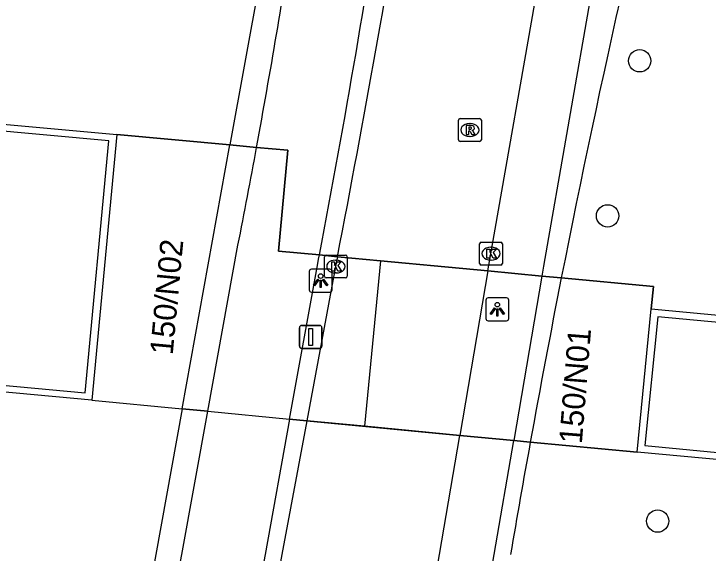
# Model space of a CAD drawing. Extents: x 155018 to 156648, y 383980 to 385733.
# Drawn here: x 156038.66 to 156069.02, y 384750.06 to 384773.65 of the extents above; entities that cross this region are included whole.
import ezdxf

# ---------------------------------------------------------------- set-up
doc = ezdxf.new("R2010")
doc.units = 0
for name, color, linetype in [('IMGEO_Berm_groen', 7, 'Continuous'), ('IMGEO_Boom', 7, 'Continuous'), ('IMGEO_Dek', 7, 'Continuous'), ('IMGEO_Fietspad_gesloten', 7, 'Continuous'), ('IMGEO_Groenvoorziening', 7, 'Continuous'), ('IMGEO_Kolk', 7, 'Continuous'), ('IMGEO_Lichtpunt', 7, 'Continuous'), ('IMGEO_Muur', 7, 'Continuous'), ('IMGEO_OVBaan_gesloten', 7, 'Continuous'), ('IMGEO_Pand', 7, 'Continuous'), ('IMGEO_Pand_nummerreeks', 7, 'Continuous'), ('IMGEO_Rioolput', 7, 'Continuous'), ('IMGEO_Verkeersbordpaal', 7, 'Continuous'), ('IMGEO_Verkeerseiland_open', 7, 'Continuous'), ('IMGEO_Voetpad_gesloten', 7, 'Continuous')]:
    doc.layers.add(name, color=color, linetype=linetype)

msp = doc.modelspace()

# ---------------------------------------------------------------- linework, layer by layer
at = {"layer": 'IMGEO_Berm_groen'}
for points in [[(156062.595, 384762.098), (156061.737, 384762.179)], [(156060.512, 384754.988), (156061.239, 384754.919)]]:
    msp.add_lwpolyline(points, dxfattribs=at)
for centre, radius, start, end in [((156534.147, 384669.235), 480.608, 165.6882, 168.85929), ((156522.938, 384671.429), 469.187, 168.85765, 169.74984), ((156558.592, 384665.026), 505.412, 169.75479, 170.32096)]:
    msp.add_arc(centre, radius, start, end, dxfattribs=at)
at = {"layer": 'IMGEO_Boom'}
for centre in [(156066.023, 384771.596), (156064.62, 384764.812), (156066.808, 384751.462)]:
    msp.add_circle(centre, 0.489, dxfattribs=at)
at = {"layer": 'IMGEO_Dek'}
msp.add_lwpolyline([(156066.62, 384761.716), (156062.595, 384762.098), (156061.737, 384762.179), (156059.382, 384762.403), (156052.807, 384763.027), (156052.017, 384763.102), (156050.226, 384763.272), (156050.629, 384767.681), (156049.269, 384767.808), (156048.104, 384767.916), (156043.163, 384768.377), (156042.062, 384756.747), (156046.015, 384756.371), (156047.134, 384756.264), (156050.712, 384755.923), (156051.467, 384755.851), (156058.16, 384755.212), (156060.512, 384754.988), (156061.239, 384754.919), (156065.919, 384754.472), (156066.526, 384760.745)], close=True, dxfattribs=at)
at = {"layer": 'IMGEO_Fietspad_gesloten'}
for points in [[(156052.017, 384763.102), (156050.226, 384763.272), (156050.629, 384767.681), (156049.269, 384767.808)], [(156047.134, 384756.264), (156048.455, 384763.527)], [(156050.712, 384755.923), (156051.946, 384762.733), (156051.981, 384762.918), (156052.017, 384763.102)], [(156044.722, 384743.215), (156045.994, 384750), (156047.134, 384756.264)], [(156047.134, 384756.264), (156050.712, 384755.923)], [(156050.712, 384755.923), (156049.639, 384750), (156048.252, 384742.596)]]:
    msp.add_lwpolyline(points, dxfattribs=at)
for centre, radius, start, end in [((155599.225, 384849.541), 460.969, 349.19214, 351.42753), ((155711.09, 384829.924), 343.837, 349.59204, 351.26357), ((155723.042, 384827.62), 331.665, 348.85775, 349.61056)]:
    msp.add_arc(centre, radius, start, end, dxfattribs=at)
at = {"layer": 'IMGEO_Groenvoorziening'}
for points in [[(156048.645, 384781.977), (156049.55, 384780.181), (156050.206, 384778.88), (156050.061, 384778.737), (156048.104, 384767.916)], [(156048.104, 384767.916), (156043.163, 384768.377), (156042.062, 384756.747), (156046.015, 384756.371)], [(156046.015, 384756.371), (156048.104, 384767.916)], [(156049.269, 384767.808), (156048.104, 384767.916)], [(156061.239, 384754.919), (156065.919, 384754.472), (156066.526, 384760.745), (156066.62, 384761.716), (156062.595, 384762.098)], [(156046.015, 384756.371), (156044.863, 384750), (156043.693, 384743.533)], [(156046.015, 384756.371), (156047.134, 384756.264)]]:
    msp.add_lwpolyline(points, dxfattribs=at)
at = {"layer": 'IMGEO_Kolk'}
for p, q in [((156059.021, 384762.736), (156059.021, 384763.588)), ((156059.096, 384763.662), (156059.948, 384763.662)), ((156060.022, 384763.588), (156060.022, 384762.736)), ((156059.509, 384763.442), (156059.534, 384763.442)), ((156052.234, 384762.17), (156052.234, 384763.022)), ((156052.309, 384763.096), (156053.161, 384763.096)), ((156053.235, 384763.022), (156053.235, 384762.17)), ((156052.722, 384762.876), (156052.747, 384762.876)), ((156059.948, 384762.662), (156059.096, 384762.662)), ((156059.532, 384762.882), (156059.507, 384762.882)), ((156053.161, 384762.096), (156052.309, 384762.096)), ((156052.745, 384762.316), (156052.72, 384762.316))]:
    msp.add_line(p, q, dxfattribs=at)
for points in [[(156059.021, 384762.736), (156059.021, 384763.588)], [(156059.096, 384763.662), (156059.948, 384763.662)], [(156060.022, 384763.588), (156060.022, 384762.736)], [(156059.342, 384763.362), (156059.465, 384763.362), (156059.465, 384763.211), (156059.595, 384763.362), (156059.759, 384763.362), (156059.613, 384763.211), (156059.766, 384762.962), (156059.614, 384762.962), (156059.529, 384763.126), (156059.465, 384763.059), (156059.465, 384762.962), (156059.342, 384762.962), (156059.342, 384763.362)], [(156052.234, 384762.17), (156052.234, 384763.022)], [(156052.309, 384763.096), (156053.161, 384763.096)], [(156053.235, 384763.022), (156053.235, 384762.17)], [(156052.555, 384762.796), (156052.678, 384762.796), (156052.678, 384762.645), (156052.808, 384762.796), (156052.972, 384762.796), (156052.826, 384762.645), (156052.979, 384762.396), (156052.827, 384762.396), (156052.742, 384762.56), (156052.678, 384762.493), (156052.678, 384762.396), (156052.555, 384762.396), (156052.555, 384762.796)], [(156059.948, 384762.662), (156059.096, 384762.662)], [(156053.161, 384762.096), (156052.309, 384762.096)]]:
    msp.add_lwpolyline(points, dxfattribs=at)
for centre, start, end in [((156059.098, 384763.586), 91.552, 178.448), ((156059.098, 384763.586), 91.552, 178.448), ((156059.946, 384763.586), 1.552, 88.448), ((156059.946, 384763.586), 1.552, 88.448), ((156052.311, 384763.02), 91.552, 178.448), ((156052.311, 384763.02), 91.552, 178.448), ((156053.159, 384763.02), 1.552, 88.448), ((156053.159, 384763.02), 1.552, 88.448), ((156059.098, 384762.738), 181.552, 268.448), ((156059.098, 384762.738), 181.552, 268.448), ((156059.946, 384762.738), 271.552, 358.448), ((156059.946, 384762.738), 271.552, 358.448), ((156052.311, 384762.172), 181.552, 268.448), ((156052.311, 384762.172), 181.552, 268.448), ((156053.159, 384762.172), 271.552, 358.448), ((156053.159, 384762.172), 271.552, 358.448)]:
    msp.add_arc(centre, 0.0765, start, end, dxfattribs=at)
for centre, major_axis, ratio, start_param, end_param in [((156059.508, 384763.162), (-0.387, 0.002), 0.722429, 4.712389, 7.853982), ((156059.533, 384763.162), (-0.39, 0.002), 0.717154, 1.570796, 4.712389), ((156052.721, 384762.596), (-0.387, 0.002), 0.722429, 4.712389, 7.853982), ((156052.746, 384762.596), (-0.39, 0.002), 0.717154, 1.570796, 4.712389)]:
    msp.add_ellipse(centre, major_axis=major_axis, ratio=ratio, start_param=start_param, end_param=end_param, dxfattribs=at)
at = {"layer": 'IMGEO_Lichtpunt'}
for p, q in [((156051.572, 384762.381), (156051.572, 384761.574)), ((156051.572, 384762.381), (156051.572, 384761.574)), ((156052.474, 384762.476), (156051.666, 384762.476)), ((156052.474, 384762.476), (156051.666, 384762.476)), ((156052.568, 384761.574), (156052.568, 384762.381)), ((156052.568, 384761.574), (156052.568, 384762.381)), ((156051.666, 384761.48), (156052.474, 384761.48)), ((156051.666, 384761.48), (156052.474, 384761.48)), ((156059.298, 384761.129), (156059.298, 384760.322)), ((156059.298, 384761.129), (156059.298, 384760.322)), ((156060.2, 384761.224), (156059.392, 384761.224)), ((156060.2, 384761.224), (156059.392, 384761.224)), ((156060.294, 384760.322), (156060.294, 384761.129)), ((156060.294, 384760.322), (156060.294, 384761.129)), ((156059.392, 384760.228), (156060.2, 384760.228)), ((156059.392, 384760.228), (156060.2, 384760.228))]:
    msp.add_line(p, q, dxfattribs=at)
for points in [[(156051.946, 384762.045), (156051.985, 384762.017), (156051.797, 384761.755), (156051.759, 384761.782), (156051.946, 384762.045)], [(156052.158, 384762.017), (156052.196, 384762.044), (156052.383, 384761.782), (156052.344, 384761.754), (156052.158, 384762.017)], [(156052.048, 384761.997), (156052.095, 384761.997), (156052.095, 384761.675), (156052.048, 384761.675), (156052.048, 384761.997)], [(156059.672, 384760.793), (156059.711, 384760.765), (156059.523, 384760.503), (156059.485, 384760.53), (156059.672, 384760.793)], [(156059.774, 384760.745), (156059.821, 384760.745), (156059.821, 384760.423), (156059.774, 384760.423), (156059.774, 384760.745)], [(156059.884, 384760.765), (156059.922, 384760.792), (156060.109, 384760.53), (156060.07, 384760.502), (156059.884, 384760.765)]]:
    msp.add_lwpolyline(points, dxfattribs=at)
for centre in [(156052.071, 384762.179), (156059.797, 384760.927)]:
    msp.add_circle(centre, 0.0994, dxfattribs=at)
for centre, start, end in [((156051.666, 384762.381), 90, 180), ((156051.666, 384762.381), 90, 180), ((156052.474, 384762.381), 0, 90), ((156052.474, 384762.381), 0, 90), ((156051.666, 384761.574), 180, 270), ((156051.666, 384761.574), 180, 270), ((156052.474, 384761.574), 270, 0), ((156052.474, 384761.574), 270, 360), ((156059.392, 384761.129), 90, 180), ((156059.392, 384761.129), 90, 180), ((156060.2, 384761.129), 0, 90), ((156060.2, 384761.129), 0, 90), ((156059.392, 384760.322), 180, 270), ((156059.392, 384760.322), 180, 270), ((156060.2, 384760.322), 270, 0), ((156060.2, 384760.322), 270, 360)]:
    msp.add_arc(centre, 0.0946, start, end, dxfattribs=at)
at = {"layer": 'IMGEO_Muur'}
for points in [[(156031.617, 384769.424), (156043.163, 384768.377)], [(156030.592, 384758.112), (156041.776, 384757.069), (156042.802, 384768.09), (156031.628, 384769.113)], [(156066.526, 384760.745), (156079.189, 384759.554)], [(156079.189, 384759.554), (156079.168, 384759.247), (156066.821, 384760.402), (156066.246, 384754.764), (156077.454, 384753.683), (156077.442, 384753.408)], [(156042.062, 384756.747), (156030.552, 384757.81)], [(156077.442, 384753.408), (156065.919, 384754.472)]]:
    msp.add_lwpolyline(points, dxfattribs=at)
at = {"layer": 'IMGEO_OVBaan_gesloten'}
for points in [[(156059.382, 384762.403), (156059.51, 384763.157), (156061.627, 384775.21)], [(156052.807, 384763.027), (156052.767, 384762.812), (156052.727, 384762.597), (156051.467, 384755.851)], [(156059.382, 384762.403), (156052.807, 384763.027)], [(156059.382, 384762.403), (156058.16, 384755.212)], [(156051.467, 384755.851), (156050.375, 384750), (156049.014, 384742.478)], [(156051.467, 384755.851), (156058.16, 384755.212)], [(156056.254, 384743.988), (156057.275, 384750), (156058.16, 384755.212)]]:
    msp.add_lwpolyline(points, dxfattribs=at)
msp.add_arc((155377.348, 384893.046), 687.859, 349.104383, 350.635534, dxfattribs=at)
at = {"layer": 'IMGEO_Pand'}
for points in [[(156043.163, 384768.377), (156042.062, 384756.747)], [(156043.163, 384768.377), (156048.104, 384767.916)], [(156048.104, 384767.916), (156049.269, 384767.808)], [(156049.269, 384767.808), (156050.629, 384767.681), (156050.226, 384763.272), (156052.017, 384763.102)], [(156052.017, 384763.102), (156052.807, 384763.027)], [(156052.807, 384763.027), (156054.691, 384762.848)], [(156054.691, 384762.848), (156053.991, 384755.61)], [(156054.691, 384762.848), (156059.382, 384762.403)], [(156059.382, 384762.403), (156061.737, 384762.179)], [(156061.737, 384762.179), (156062.595, 384762.098)], [(156062.595, 384762.098), (156066.62, 384761.716), (156066.526, 384760.745)], [(156065.919, 384754.472), (156066.526, 384760.745)], [(156042.062, 384756.747), (156046.015, 384756.371)], [(156047.134, 384756.264), (156046.015, 384756.371)], [(156047.134, 384756.264), (156050.712, 384755.923)], [(156051.467, 384755.851), (156050.712, 384755.923)], [(156053.991, 384755.61), (156051.467, 384755.851)], [(156058.16, 384755.212), (156053.991, 384755.61)], [(156060.512, 384754.988), (156058.16, 384755.212)], [(156061.239, 384754.919), (156060.512, 384754.988)], [(156065.919, 384754.472), (156061.239, 384754.919)]]:
    msp.add_lwpolyline(points, dxfattribs=at)
at = {"layer": 'IMGEO_Rioolput'}
for p, q in [((156058.172, 384769.07), (156059.024, 384769.07)), ((156058.097, 384768.144), (156058.097, 384768.996)), ((156058.585, 384768.85), (156058.61, 384768.85)), ((156059.098, 384768.996), (156059.098, 384768.144)), ((156058.608, 384768.29), (156058.583, 384768.29)), ((156059.024, 384768.07), (156058.172, 384768.07))]:
    msp.add_line(p, q, dxfattribs=at)
for points in [[(156058.172, 384769.07), (156059.024, 384769.07)], [(156058.097, 384768.144), (156058.097, 384768.996)], [(156058.686, 384768.768), (156058.434, 384768.77), (156058.434, 384768.37)], [(156059.098, 384768.996), (156059.098, 384768.144)], [(156058.434, 384768.37), (156058.558, 384768.37), (156058.558, 384768.532), (156058.569, 384768.532)], [(156058.612, 384768.689), (156058.558, 384768.689), (156058.558, 384768.608)], [(156058.558, 384768.608), (156058.61, 384768.608)], [(156058.616, 384768.503), (156058.687, 384768.37), (156058.827, 384768.37), (156058.762, 384768.496)], [(156059.024, 384768.07), (156058.172, 384768.07)]]:
    msp.add_lwpolyline(points, dxfattribs=at)
for centre, radius, start, end in [((156058.174, 384768.994), 0.0765, 91.552, 178.448), ((156058.174, 384768.994), 0.0765, 91.552, 178.448), ((156059.022, 384768.994), 0.0765, 1.552, 88.448), ((156059.022, 384768.994), 0.0765, 1.552, 88.448), ((156058.685, 384768.658), 0.109, 350.3612, 89.416), ((156058.568, 384768.479), 0.0533, 26.0293, 88.6989), ((156058.594, 384768.797), 0.19, 274.7715, 282.9687), ((156058.618, 384768.593), 0.0964, 77.0061, 93.1865), ((156058.632, 384768.65), 0.0378, 276.6634, 79.6772), ((156058.683, 384768.658), 0.112, 277.5842, 350.9817), ((156058.667, 384768.443), 0.108, 29.5134, 73.7905), ((156058.174, 384768.146), 0.0765, 181.552, 268.448), ((156058.174, 384768.146), 0.0765, 181.552, 268.448), ((156059.022, 384768.146), 0.0765, 271.552, 358.448), ((156059.022, 384768.146), 0.0765, 271.552, 358.448)]:
    msp.add_arc(centre, radius, start, end, dxfattribs=at)
for centre, major_axis, ratio, start_param, end_param in [((156058.584, 384768.57), (-0.387, 0.002), 0.722429, 4.712389, 7.853982), ((156058.609, 384768.57), (-0.39, 0.002), 0.717154, 1.570796, 4.712389)]:
    msp.add_ellipse(centre, major_axis=major_axis, ratio=ratio, start_param=start_param, end_param=end_param, dxfattribs=at)
at = {"layer": 'IMGEO_Verkeersbordpaal'}
for p, q in [((156051.139, 384759.118), (156051.139, 384759.918)), ((156051.139, 384759.918), (156051.139, 384759.118)), ((156051.239, 384760.018), (156052.029, 384760.018)), ((156052.029, 384760.018), (156051.239, 384760.018)), ((156052.129, 384759.918), (156052.129, 384759.118)), ((156052.129, 384759.118), (156052.129, 384759.918)), ((156052.029, 384759.018), (156051.239, 384759.018)), ((156051.239, 384759.018), (156052.029, 384759.018))]:
    msp.add_line(p, q, dxfattribs=at)
msp.add_lwpolyline([(156051.559, 384759.893), (156051.709, 384759.893), (156051.709, 384759.143), (156051.559, 384759.143), (156051.559, 384759.893)], dxfattribs=at)
for centre, start, end in [((156051.239, 384759.918), 90, 180), ((156051.239, 384759.918), 90, 180), ((156052.029, 384759.918), 0, 90), ((156052.029, 384759.918), 360, 90), ((156051.239, 384759.118), 180, 270), ((156051.239, 384759.118), 180, 270), ((156052.029, 384759.118), 270, 0), ((156052.029, 384759.118), 270, 0)]:
    msp.add_arc(centre, 0.1, start, end, dxfattribs=at)
at = {"layer": 'IMGEO_Verkeerseiland_open'}
for points in [[(156052.807, 384763.027), (156052.017, 384763.102)], [(156050.712, 384755.923), (156051.467, 384755.851)]]:
    msp.add_lwpolyline(points, dxfattribs=at)
at = {"layer": 'IMGEO_Voetpad_gesloten'}
for points in [[(156066.178, 384788.627), (156065.7, 384784.205), (156063.942, 384774.822), (156061.811, 384762.615), (156061.737, 384762.179)], [(156061.737, 384762.179), (156059.382, 384762.403)], [(156061.737, 384762.179), (156060.512, 384754.988)], [(156058.16, 384755.212), (156060.512, 384754.988)], [(156058.567, 384743.52), (156059.662, 384750), (156060.512, 384754.988)]]:
    msp.add_lwpolyline(points, dxfattribs=at)

# ---------------------------------------------------------------- texts
at = {"layer": 'IMGEO_Pand_nummerreeks'}
for s, rotation, p in [('150/N02', 84.6545, (156045.599, 384758.704)), ('150/N01', 85.365, (156063.492, 384754.819))]:
    msp.add_text(s, height=1, rotation=rotation, dxfattribs=at).set_placement(p)

doc.saveas('drawing.dxf')
